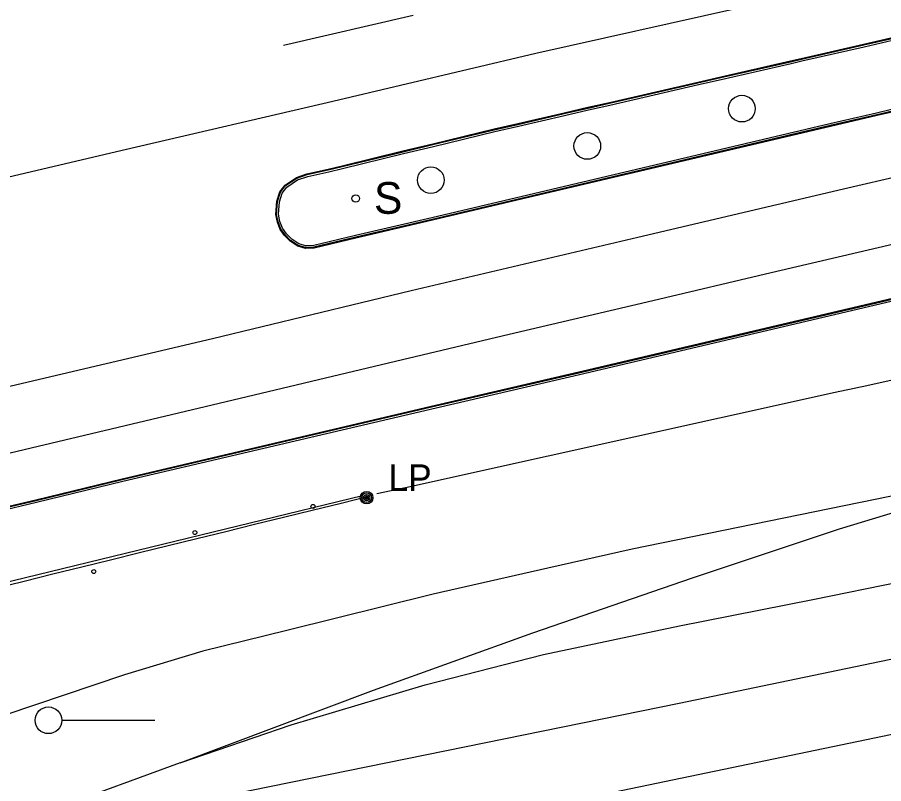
# Model space of a CAD drawing. Extents: x 368532 to 392481, y 10654822 to 10676899.
# Drawn here: x 386654.8 to 386818.5, y 10655308.6 to 10655453.5 of the extents above; entities that cross this region are included whole.
import ezdxf

# ---------------------------------------------------------------- set-up
doc = ezdxf.new("R2010")
doc.units = 0
for name, color, linetype in [('p_Catenary', 7, 'Continuous'), ('p_dtm sidewalk', 7, 'Continuous'), ('p_railroad rr control', 7, 'Continuous'), ('p_road - paved curb', 7, 'Continuous'), ('p_road paint stripe', 7, 'Continuous'), ('p_structure sign', 7, 'Continuous'), ('p_structure unidentified', 7, 'Continuous'), ('p_utility general pole', 7, 'Continuous')]:
    doc.layers.add(name, color=color, linetype=linetype)

msp = doc.modelspace()

# ---------------------------------------------------------------- linework, layer by layer
at = {"layer": 'p_Catenary'}
for points in [[(386722.75, 10655363.47), (386728.14, 10655364.66), (386733.54, 10655365.86), (386738.93, 10655367.05), (386744.33, 10655368.24), (386749.72, 10655369.44), (386755.11, 10655370.63), (386760.51, 10655371.82), (386765.9, 10655373.02), (386771.29, 10655374.21), (386776.69, 10655375.41), (386782.08, 10655376.6), (386787.48, 10655377.79), (386792.87, 10655378.99), (386798.26, 10655380.18), (386803.66, 10655381.37), (386809.05, 10655382.57), (386814.45, 10655383.76), (386819.84, 10655384.95)], [(386510.21, 10655312.19), (386622.31, 10655339.39), (386635.03, 10655342.48), (386720.05, 10655363.11)], [(386650.62, 10655345.61), (386656.07, 10655346.95), (386661.51, 10655348.29), (386666.96, 10655349.63), (386672.4, 10655350.98), (386677.85, 10655352.32), (386683.3, 10655353.66), (386688.74, 10655355), (386694.19, 10655356.34), (386699.63, 10655357.68), (386705.08, 10655359.02), (386710.53, 10655360.36), (386715.97, 10655361.7), (386721.42, 10655363.04)]]:
    msp.add_lwpolyline(points, dxfattribs=at)
at = {"layer": 'p_dtm sidewalk'}
for centre in [(386791.72, 10655436.26), (386762.5, 10655429.2), (386732.94, 10655422.75)]:
    msp.add_circle(centre, 2.52, dxfattribs=at)
at = {"layer": 'p_railroad rr control'}
msp.add_line((386680.75, 10655320.59), (386663.17, 10655320.59), dxfattribs=at)
for points in [[(387076.4, 10655415.9), (386874.25, 10655374.06), (386770.97, 10655352.98), (386755.04, 10655349.37), (386733.36, 10655344.5), (386705.72, 10655337.63)], [(386685.57, 10655312.58), (386706.54, 10655319.77), (386731.84, 10655327.34), (386754.24, 10655333.04), (386779.94, 10655338.49), (386805.1, 10655343.48), (386855.22, 10655353.69), (386917.74, 10655366.68), (387116.34, 10655407.97)], [(387174.25, 10655405.87), (386779.86, 10655323.79)], [(387127.57, 10655381.92), (386735.89, 10655300.39)], [(386685.57, 10655312.58), (386722.1, 10655326.3), (386752.24, 10655337.15), (386782.36, 10655347.56), (386810.16, 10655356.83), (386830.12, 10655362.86), (386849.88, 10655368.07), (386874.25, 10655374.06)], [(386705.72, 10655337.63), (386689.83, 10655333.69), (386675.04, 10655329.24), (386652.44, 10655321.62), (386612.18, 10655307.44), (386570.46, 10655292.09), (386518.41, 10655273.26), (386477.64, 10655258.61), (386416.45, 10655236.56), (386361.99, 10655216.45), (386341.57, 10655209.02), (386328.76, 10655204.51), (386313.35, 10655200.06), (386301.9, 10655196.7), (386288.6, 10655193.32), (386256.63, 10655185.75), (386190.04, 10655171.98)], [(386779.86, 10655323.79), (386687.9, 10655305.09)], [(386685.57, 10655312.58), (386662.19, 10655304.02), (386636.72, 10655294.61), (386616.52, 10655287.41), (386593.54, 10655279.48), (386552.87, 10655264.49), (386501.02, 10655245.6), (386460.34, 10655231.28), (386408.39, 10655212.24), (386356.16, 10655193.27), (386316.19, 10655178.7), (386281.26, 10655166.16), (386221.89, 10655144.44), (386179.37, 10655130.04), (386155.33, 10655122.7), (386129.67, 10655116.65)]]:
    msp.add_lwpolyline(points, dxfattribs=at)
msp.add_circle((386660.67, 10655320.62), 2.52, dxfattribs=at)
at = {"layer": 'p_road - paved curb'}
for p, q in [((386814.7, 10655448.46), (386834.76, 10655453.09)), ((386814.73, 10655448.31), (386834.79, 10655452.94)), ((386814.81, 10655447.97), (386834.87, 10655452.6)), ((386802.93, 10655445.76), (386814.7, 10655448.46)), ((386802.96, 10655445.61), (386814.73, 10655448.31)), ((386803.04, 10655445.27), (386814.81, 10655447.97)), ((386787.71, 10655442.29), (386800.89, 10655445.29)), ((386787.74, 10655442.14), (386800.92, 10655445.14)), ((386800.89, 10655445.29), (386802.93, 10655445.76)), ((386800.92, 10655445.14), (386802.96, 10655445.61)), ((386801, 10655444.8), (386803.04, 10655445.27)), ((386787.82, 10655441.8), (386801, 10655444.8)), ((386783.39, 10655441.29), (386787.71, 10655442.29)), ((386783.42, 10655441.14), (386787.74, 10655442.14)), ((386783.5, 10655440.8), (386787.82, 10655441.8)), ((386766.68, 10655437.43), (386783.39, 10655441.29)), ((386766.71, 10655437.28), (386783.42, 10655441.14)), ((386766.79, 10655436.94), (386783.5, 10655440.8)), ((386829.98, 10655438.44), (386817.16, 10655435.43)), ((386762.63, 10655436.52), (386766.68, 10655437.43)), ((386762.66, 10655436.37), (386766.71, 10655437.28)), ((386762.74, 10655436.03), (386766.79, 10655436.94)), ((386830.06, 10655438.1), (386817.24, 10655435.09)), ((386830.09, 10655437.95), (386817.27, 10655434.94)), ((386749.36, 10655433.44), (386758.11, 10655435.47)), ((386749.39, 10655433.29), (386758.14, 10655435.32)), ((386758.11, 10655435.47), (386762.63, 10655436.52)), ((386758.14, 10655435.32), (386762.66, 10655436.37)), ((386758.22, 10655434.98), (386762.74, 10655436.03)), ((386817.16, 10655435.43), (386808.34, 10655433.4)), ((386749.47, 10655432.95), (386758.22, 10655434.98)), ((386817.24, 10655435.09), (386808.42, 10655433.06)), ((386817.27, 10655434.94), (386808.45, 10655432.91)), ((386733.3, 10655429.61), (386744.9, 10655432.43)), ((386733.34, 10655429.46), (386744.93, 10655432.28)), ((386733.42, 10655429.12), (386745.01, 10655431.94)), ((386744.9, 10655432.43), (386749.36, 10655433.44)), ((386744.93, 10655432.28), (386749.39, 10655433.29)), ((386745.01, 10655431.94), (386749.47, 10655432.95)), ((386808.34, 10655433.4), (386751.27, 10655419.92)), ((386808.42, 10655433.06), (386751.35, 10655419.58)), ((386808.45, 10655432.91), (386751.38, 10655419.43)), ((386727.67, 10655428.26), (386733.3, 10655429.61)), ((386727.71, 10655428.11), (386733.34, 10655429.46)), ((386727.79, 10655427.77), (386733.42, 10655429.12)), ((386716.15, 10655425.46), (386727.67, 10655428.26)), ((386716.19, 10655425.31), (386727.71, 10655428.11)), ((386716.27, 10655424.97), (386727.79, 10655427.77)), ((386713.52, 10655424.82), (386716.15, 10655425.46)), ((386713.55, 10655424.67), (386716.19, 10655425.31)), ((386707.52, 10655423.24), (386709.52, 10655423.92)), ((386707.59, 10655423.1), (386709.56, 10655423.78)), ((386709.52, 10655423.92), (386713.52, 10655424.82)), ((386709.56, 10655423.78), (386713.55, 10655424.67)), ((386709.66, 10655423.44), (386713.63, 10655424.33)), ((386713.63, 10655424.33), (386716.27, 10655424.97)), ((386705.39, 10655421.81), (386707.52, 10655423.24)), ((386705.49, 10655421.7), (386707.59, 10655423.1)), ((386705.74, 10655421.44), (386707.74, 10655422.79)), ((386707.74, 10655422.79), (386709.66, 10655423.44)), ((386703.84, 10655418.75), (386704.4, 10655420.53)), ((386703.99, 10655418.72), (386704.54, 10655420.46)), ((386704.4, 10655420.53), (386705.39, 10655421.81)), ((386704.54, 10655420.46), (386705.49, 10655421.7)), ((386704.85, 10655420.29), (386705.74, 10655421.44)), ((386703.62, 10655416.25), (386703.84, 10655418.75)), ((386704.33, 10655418.65), (386704.85, 10655420.29)), ((386751.27, 10655419.92), (386733.13, 10655415.64)), ((386751.35, 10655419.58), (386733.21, 10655415.3)), ((386751.38, 10655419.43), (386733.24, 10655415.15)), ((386703.77, 10655416.26), (386703.99, 10655418.72)), ((386704.12, 10655416.28), (386704.33, 10655418.65)), ((386703.94, 10655414.8), (386703.62, 10655416.25)), ((386704.08, 10655414.84), (386703.77, 10655416.26)), ((386704.42, 10655414.95), (386704.12, 10655416.28)), ((386733.13, 10655415.64), (386718.68, 10655412.28)), ((386704.49, 10655413.43), (386703.94, 10655414.8)), ((386704.62, 10655413.5), (386704.08, 10655414.84)), ((386704.93, 10655413.67), (386704.42, 10655414.95)), ((386733.21, 10655415.3), (386718.76, 10655411.94)), ((386733.24, 10655415.15), (386718.79, 10655411.79)), ((386705.3, 10655412.29), (386704.49, 10655413.43)), ((386705.42, 10655412.39), (386704.62, 10655413.5)), ((386705.69, 10655412.61), (386704.93, 10655413.67)), ((386706.34, 10655411.19), (386705.3, 10655412.29)), ((386706.44, 10655411.31), (386705.42, 10655412.39)), ((386706.66, 10655411.58), (386705.69, 10655412.61)), ((386718.68, 10655412.28), (386710.8, 10655410.4)), ((386707.81, 10655410.25), (386706.34, 10655411.19)), ((386707.87, 10655410.39), (386706.44, 10655411.31)), ((386708.02, 10655410.71), (386706.66, 10655411.58)), ((386709.32, 10655410.33), (386708.02, 10655410.71)), ((386718.76, 10655411.94), (386710.85, 10655410.05)), ((386718.79, 10655411.79), (386710.87, 10655409.9)), ((386709.26, 10655409.83), (386707.81, 10655410.25)), ((386709.28, 10655409.98), (386707.87, 10655410.39)), ((386710.87, 10655409.9), (386709.26, 10655409.83)), ((386710.85, 10655410.05), (386709.28, 10655409.98)), ((386710.8, 10655410.4), (386709.32, 10655410.33)), ((386761.72, 10655386.67), (386822.8, 10655401.05)), ((386761.75, 10655386.52), (386822.83, 10655400.9)), ((386761.83, 10655386.18), (386822.91, 10655400.56)), ((386733.82, 10655380.2), (386761.72, 10655386.67)), ((386733.85, 10655380.05), (386761.75, 10655386.52)), ((386733.93, 10655379.71), (386761.83, 10655386.18)), ((386674.6, 10655366.3), (386733.82, 10655380.2)), ((386674.63, 10655366.15), (386733.85, 10655380.05)), ((386674.72, 10655365.81), (386733.93, 10655379.71)), ((386658.32, 10655362.33), (386674.6, 10655366.3)), ((386658.35, 10655362.18), (386674.63, 10655366.15)), ((386658.44, 10655361.84), (386674.72, 10655365.81)), ((386611.29, 10655351.32), (386658.32, 10655362.33)), ((386611.32, 10655351.17), (386658.35, 10655362.18)), ((386611.4, 10655350.83), (386658.44, 10655361.84))]:
    msp.add_line(p, q, dxfattribs=at)
at = {"layer": 'p_road paint stripe'}
for p, q in [((386752.75, 10655446.74), (386791.13, 10655455.34)), ((386705.09, 10655448.23), (386729.57, 10655453.96)), ((386714.43, 10655437.66), (386752.75, 10655446.74)), ((386675.45, 10655428.58), (386714.43, 10655437.66)), ((386646.86, 10655421.87), (386675.45, 10655428.58)), ((386846.79, 10655429.4), (386810.93, 10655421.06)), ((386810.93, 10655421.06), (386772.05, 10655411.89)), ((386772.05, 10655411.89), (386729.21, 10655401.83)), ((386825.73, 10655411.87), (386797.23, 10655405.23)), ((386797.23, 10655405.23), (386774.86, 10655399.9)), ((386729.21, 10655401.83), (386691.69, 10655392.75)), ((386774.86, 10655399.9), (386747.73, 10655393.57)), ((386691.69, 10655392.75), (386651.44, 10655383.31)), ((386747.73, 10655393.57), (386726.27, 10655388.46)), ((386726.27, 10655388.46), (386691.6, 10655380.21)), ((386691.6, 10655380.21), (386647.2, 10655369.62))]:
    msp.add_line(p, q, dxfattribs=at)
at = {"layer": 'p_structure sign'}
msp.add_circle((386718.75, 10655419.27), 0.713, dxfattribs=at)
at = {"layer": 'p_structure unidentified'}
for centre in [(386710.66, 10655361.06), (386688.34, 10655356.12), (386669.24, 10655348.75)]:
    msp.add_circle(centre, 0.375, dxfattribs=at)
at = {"layer": 'p_utility general pole'}
for radius in [1.19, 0.901, 0.608, 0.337, 0.12]:
    msp.add_circle((386720.8, 10655362.71), radius, dxfattribs=at)

# ---------------------------------------------------------------- texts
at = {"layer": 'p_structure sign'}
msp.add_text('S', height=6, dxfattribs=at).set_placement((386722.2, 10655416.38))
at = {"layer": 'p_utility general pole'}
msp.add_text('LP', height=5, dxfattribs=at).set_placement((386724.92, 10655364))

doc.saveas('drawing.dxf')
